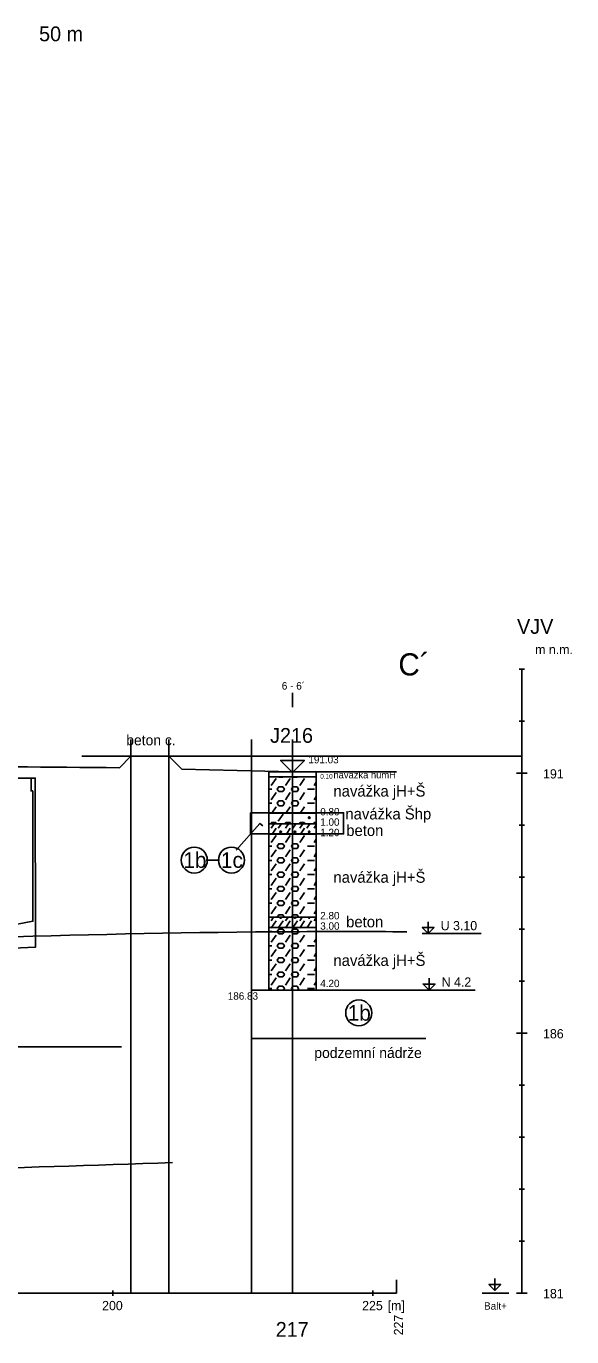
# Model space of a CAD drawing. Extents: x 3042 to 4120, y 576 to 2694.
# Drawn here: x 3410.7 to 3463.2, y 982.5 to 1108.6 of the extents above; entities that cross this region are included whole.
import ezdxf

# ---------------------------------------------------------------- set-up
doc = ezdxf.new("R2010")
doc.units = 0
for name, color, linetype in [('11', 7, 'Continuous'), ('12', 7, 'Continuous'), ('14', 7, 'Continuous'), ('15', 7, 'Continuous'), ('16', 7, 'Continuous'), ('17', 7, 'Continuous'), ('18', 7, 'Continuous'), ('19', 7, 'Continuous'), ('20', 7, 'Continuous'), ('21', 7, 'Continuous'), ('22', 7, 'Continuous'), ('51', 7, 'Continuous'), ('52', 7, 'Continuous'), ('53', 7, 'Continuous'), ('56', 7, 'Continuous'), ('61', 7, 'Continuous'), ('7', 7, 'Continuous'), ('8', 7, 'Continuous'), ('HPV', 7, 'Continuous'), ('ig vrty popis', 7, 'Continuous'), ('komunikace', 7, 'Continuous'), ('nádrže', 7, 'Continuous'), ('pomocna', 7, 'Continuous'), ('rozhraní', 7, 'Continuous')]:
    doc.layers.add(name, color=color, linetype=linetype)

msp = doc.modelspace()

# ---------------------------------------------------------------- linework, layer by layer
at = {"layer": '11'}
msp.add_line((3436.35, 1036.87), (3446.35, 1036.87), dxfattribs=at)
at = {"layer": '12'}
msp.add_line((3446.35, 986.72), (3446.35, 987.99), dxfattribs=at)
at = {"layer": '15'}
msp.add_lwpolyline([(3436.35, 1039.09), (3436.35, 1036.8), (3435.2, 1037.95), (3437.49, 1037.95), (3436.35, 1036.8)], dxfattribs=at)
at = {"layer": '18'}
for p, q in [((3436.35, 1015.87), (3436.35, 1036.87)), ((3436.35, 1016.25), (3436.35, 1015.49)), ((3435.97, 1015.87), (3436.73, 1015.87)), ((3436.35, 987.1), (3436.35, 986.72))]:
    msp.add_line(p, q, dxfattribs=at)
at = {"layer": '19'}
for p, q in [((3458.14, 1046.72), (3458.65, 1046.72)), ((3458.14, 1041.72), (3458.65, 1041.72)), ((3457.89, 1036.72), (3458.9, 1036.72)), ((3458.14, 1031.72), (3458.65, 1031.72)), ((3458.14, 1026.72), (3458.65, 1026.72)), ((3458.14, 1021.72), (3458.65, 1021.72)), ((3458.14, 1016.72), (3458.65, 1016.72)), ((3457.89, 1011.72), (3458.9, 1011.72)), ((3458.14, 1006.72), (3458.65, 1006.72)), ((3458.14, 1001.72), (3458.65, 1001.72)), ((3458.14, 996.72), (3458.65, 996.72)), ((3458.14, 991.72), (3458.65, 991.72)), ((3457.89, 986.72), (3458.9, 986.72))]:
    msp.add_line(p, q, dxfattribs=at)
at = {"layer": '21'}
for p, q in [((3458.4, 986.72), (3458.4, 1046.72)), ((3454.59, 986.72), (3457.13, 986.72))]:
    msp.add_line(p, q, dxfattribs=at)
msp.add_lwpolyline([(3455.79, 988.11), (3455.79, 986.97), (3455.22, 987.54), (3456.36, 987.54), (3455.79, 986.97)], dxfattribs=at)
at = {"layer": '22'}
msp.add_lwpolyline([(3436.35, 1043.09), (3436.35, 1043.09), (3436.35, 1044.46)], dxfattribs=at)
at = {"layer": '51'}
for p, q in [((3435.01, 1036.37), (3435.02, 1036.34)), ((3436.38, 1036.37), (3436.39, 1036.34)), ((3434.06, 1035.2), (3434.34, 1035.2)), ((3434.3, 1035.54), (3434.76, 1036.23)), ((3435.67, 1035.54), (3436.13, 1036.23)), ((3437.04, 1035.54), (3437.5, 1036.23)), ((3437.77, 1035.2), (3438.45, 1035.2)), ((3438.41, 1035.54), (3438.63, 1035.87)), ((3434.06, 1033.83), (3434.34, 1033.83)), ((3434.3, 1034.17), (3434.76, 1034.86)), ((3435.67, 1034.17), (3436.13, 1034.86)), ((3437.04, 1034.17), (3437.5, 1034.86)), ((3437.77, 1033.83), (3438.45, 1033.83)), ((3438.41, 1034.17), (3438.63, 1034.5)), ((3434.34, 1032.87), (3434.76, 1033.49)), ((3434.98, 1032.12), (3435.44, 1032.8)), ((3435.71, 1032.87), (3436.13, 1033.49)), ((3437.09, 1032.87), (3437.5, 1033.49)), ((3434.3, 1031.43), (3434.59, 1031.87)), ((3434.38, 1030.87), (3434.76, 1031.43)), ((3434.98, 1031.43), (3435.28, 1031.87)), ((3435.67, 1031.43), (3435.96, 1031.87)), ((3435.75, 1030.87), (3436.13, 1031.43)), ((3436.36, 1031.43), (3436.65, 1031.87)), ((3437.04, 1031.43), (3437.33, 1031.87)), ((3437.12, 1030.87), (3437.5, 1031.43)), ((3437.73, 1031.43), (3438.02, 1031.87)), ((3438.41, 1031.43), (3438.63, 1031.76)), ((3434.3, 1030.06), (3434.76, 1030.74)), ((3435.02, 1030.87), (3435.02, 1030.86)), ((3435.67, 1030.06), (3436.13, 1030.74)), ((3436.39, 1030.87), (3436.39, 1030.86)), ((3437.04, 1030.06), (3437.5, 1030.74)), ((3438.41, 1030.06), (3438.63, 1030.39)), ((3434.06, 1029.72), (3434.34, 1029.72)), ((3434.3, 1028.69), (3434.76, 1029.37)), ((3435.67, 1028.69), (3436.13, 1029.37)), ((3437.04, 1028.69), (3437.5, 1029.37)), ((3437.77, 1029.72), (3438.45, 1029.72)), ((3438.41, 1028.69), (3438.63, 1029.02)), ((3434.06, 1028.34), (3434.34, 1028.34)), ((3434.3, 1027.32), (3434.76, 1028)), ((3435.67, 1027.32), (3436.13, 1028)), ((3437.04, 1027.32), (3437.5, 1028)), ((3437.77, 1028.34), (3438.45, 1028.34)), ((3438.41, 1027.32), (3438.63, 1027.64)), ((3434.06, 1026.97), (3434.34, 1026.97)), ((3434.3, 1025.94), (3434.76, 1026.63)), ((3435.67, 1025.94), (3436.13, 1026.63)), ((3437.04, 1025.94), (3437.5, 1026.63)), ((3437.77, 1026.97), (3438.45, 1026.97)), ((3438.41, 1025.94), (3438.63, 1026.27)), ((3434.06, 1025.6), (3434.34, 1025.6)), ((3434.3, 1024.57), (3434.76, 1025.26)), ((3435.67, 1024.57), (3436.13, 1025.26)), ((3437.04, 1024.57), (3437.5, 1025.26)), ((3437.77, 1025.6), (3438.45, 1025.6)), ((3434.06, 1024.23), (3434.34, 1024.23)), ((3434.3, 1023.2), (3434.76, 1023.89)), ((3435.67, 1023.2), (3436.13, 1023.89)), ((3437.04, 1023.2), (3437.5, 1023.89)), ((3437.77, 1024.23), (3438.45, 1024.23)), ((3438.41, 1024.57), (3438.63, 1024.9)), ((3434.06, 1022.5), (3434.07, 1022.51)), ((3434.3, 1022.51), (3434.53, 1022.87)), ((3434.32, 1021.87), (3434.76, 1022.51)), ((3435.01, 1021.87), (3435.44, 1022.51)), ((3435.21, 1022.87), (3435.25, 1022.78)), ((3435.67, 1022.51), (3435.91, 1022.87)), ((3435.7, 1021.87), (3436.13, 1022.51)), ((3436.38, 1021.87), (3436.81, 1022.51)), ((3436.58, 1022.87), (3436.62, 1022.78)), ((3437.04, 1022.51), (3437.28, 1022.87)), ((3437.07, 1021.87), (3437.5, 1022.51)), ((3437.75, 1021.87), (3438.18, 1022.51)), ((3437.95, 1022.87), (3437.99, 1022.78)), ((3438.41, 1023.2), (3438.63, 1023.53)), ((3438.41, 1022.51), (3438.63, 1022.84)), ((3434.06, 1021.49), (3434.34, 1021.49)), ((3434.3, 1021.83), (3434.32, 1021.87)), ((3435.67, 1021.83), (3435.7, 1021.87)), ((3437.04, 1021.83), (3437.07, 1021.87)), ((3437.77, 1021.49), (3438.45, 1021.49)), ((3438.41, 1021.83), (3438.44, 1021.87)), ((3434.06, 1020.11), (3434.34, 1020.11)), ((3434.3, 1020.46), (3434.76, 1021.14)), ((3435.67, 1020.46), (3436.13, 1021.14)), ((3437.04, 1020.46), (3437.5, 1021.14)), ((3437.77, 1020.11), (3438.45, 1020.11)), ((3438.41, 1020.46), (3438.63, 1020.79)), ((3434.06, 1018.74), (3434.34, 1018.74)), ((3434.3, 1019.09), (3434.76, 1019.77)), ((3435.67, 1019.09), (3436.13, 1019.77)), ((3437.04, 1019.09), (3437.5, 1019.77)), ((3437.77, 1018.74), (3438.45, 1018.74)), ((3438.41, 1019.09), (3438.63, 1019.41)), ((3434.3, 1017.71), (3434.76, 1018.4)), ((3435.67, 1017.71), (3436.13, 1018.4)), ((3437.04, 1017.71), (3437.5, 1018.4)), ((3438.41, 1017.71), (3438.63, 1018.04)), ((3434.06, 1017.37), (3434.34, 1017.37)), ((3434.3, 1016.34), (3434.76, 1017.03)), ((3435.67, 1016.34), (3436.13, 1017.03)), ((3437.04, 1016.34), (3437.5, 1017.03)), ((3437.77, 1017.37), (3438.45, 1017.37)), ((3438.41, 1016.34), (3438.63, 1016.67)), ((3434.06, 1016), (3434.34, 1016)), ((3437.77, 1016), (3438.45, 1016))]:
    msp.add_line(p, q, dxfattribs=at)
for points in [[(3434.06, 1036.37), (3438.63, 1036.37), (3438.63, 1036.87), (3434.06, 1036.87)], [(3434.06, 1032.87), (3438.63, 1032.87), (3438.63, 1036.37), (3434.06, 1036.37)], [(3434.06, 1031.87), (3438.63, 1031.87), (3438.63, 1032.87), (3434.06, 1032.87)], [(3434.06, 1030.87), (3438.63, 1030.87), (3438.63, 1031.87), (3434.06, 1031.87)], [(3434.06, 1022.87), (3438.63, 1022.87), (3438.63, 1030.87), (3434.06, 1030.87)], [(3434.06, 1021.87), (3438.63, 1021.87), (3438.63, 1022.87), (3434.06, 1022.87)], [(3434.06, 1015.87), (3438.63, 1015.87), (3438.63, 1021.87), (3434.06, 1021.87)]]:
    msp.add_lwpolyline(points, close=True, dxfattribs=at)
for points in [[(3435.02, 1036.34), (3435.4, 1036.34), (3435.42, 1036.37)], [(3436.39, 1036.34), (3436.78, 1036.34), (3436.79, 1036.37)], [(3435.02, 1034.97), (3435.4, 1034.97), (3435.56, 1035.2), (3435.4, 1035.43), (3435.02, 1035.43), (3434.87, 1035.2), (3435.02, 1034.97)], [(3436.39, 1034.97), (3436.78, 1034.97), (3436.93, 1035.2), (3436.78, 1035.43), (3436.39, 1035.43), (3436.24, 1035.2), (3436.39, 1034.97)], [(3435.02, 1033.6), (3435.4, 1033.6), (3435.56, 1033.83), (3435.4, 1034.06), (3435.02, 1034.06), (3434.87, 1033.83), (3435.02, 1033.6)], [(3436.39, 1033.6), (3436.78, 1033.6), (3436.93, 1033.83), (3436.78, 1034.06), (3436.39, 1034.06), (3436.24, 1033.83), (3436.39, 1033.6)], [(3434.81, 1031.87), (3434.72, 1032), (3434.34, 1032), (3434.25, 1031.87)], [(3436.18, 1031.87), (3436.09, 1032), (3435.71, 1032), (3435.62, 1031.87)], [(3437.55, 1031.87), (3437.46, 1032), (3437.08, 1032), (3436.99, 1031.87)], [(3437.92, 1032.53), (3437.88, 1032.46), (3437.92, 1032.38), (3437.99, 1032.38), (3438.03, 1032.46), (3437.99, 1032.53), (3437.92, 1032.53), (3437.99, 1032.38)], [(3438.63, 1032), (3438.45, 1032), (3438.36, 1031.87)], [(3435.02, 1030.86), (3435.4, 1030.86), (3435.41, 1030.87)], [(3435.17, 1031.16), (3435.14, 1031.09), (3435.17, 1031.01), (3435.25, 1031.01), (3435.29, 1031.09), (3435.25, 1031.16), (3435.17, 1031.16), (3435.25, 1031.01)], [(3436.39, 1030.86), (3436.78, 1030.86), (3436.78, 1030.87)], [(3436.55, 1031.16), (3436.51, 1031.09), (3436.55, 1031.01), (3436.62, 1031.01), (3436.66, 1031.09), (3436.62, 1031.16), (3436.55, 1031.16), (3436.62, 1031.01)], [(3437.92, 1031.16), (3437.88, 1031.09), (3437.92, 1031.01), (3437.99, 1031.01), (3438.03, 1031.09), (3437.99, 1031.16), (3437.92, 1031.16), (3437.99, 1031.01)], [(3435.02, 1029.49), (3435.4, 1029.49), (3435.56, 1029.72), (3435.4, 1029.94), (3435.02, 1029.94), (3434.87, 1029.72), (3435.02, 1029.49)], [(3436.39, 1029.49), (3436.78, 1029.49), (3436.93, 1029.72), (3436.78, 1029.94), (3436.39, 1029.94), (3436.24, 1029.72), (3436.39, 1029.49)], [(3435.02, 1028.12), (3435.4, 1028.12), (3435.56, 1028.34), (3435.4, 1028.57), (3435.02, 1028.57), (3434.87, 1028.34), (3435.02, 1028.12)], [(3436.39, 1028.12), (3436.78, 1028.12), (3436.93, 1028.34), (3436.78, 1028.57), (3436.39, 1028.57), (3436.24, 1028.34), (3436.39, 1028.12)], [(3435.02, 1026.74), (3435.4, 1026.74), (3435.56, 1026.97), (3435.4, 1027.2), (3435.02, 1027.2), (3434.87, 1026.97), (3435.02, 1026.74)], [(3436.39, 1026.74), (3436.78, 1026.74), (3436.93, 1026.97), (3436.78, 1027.2), (3436.39, 1027.2), (3436.24, 1026.97), (3436.39, 1026.74)], [(3435.02, 1025.37), (3435.4, 1025.37), (3435.56, 1025.6), (3435.4, 1025.83), (3435.02, 1025.83), (3434.87, 1025.6), (3435.02, 1025.37)], [(3436.39, 1025.37), (3436.78, 1025.37), (3436.93, 1025.6), (3436.78, 1025.83), (3436.39, 1025.83), (3436.24, 1025.6), (3436.39, 1025.37)], [(3435.02, 1024), (3435.4, 1024), (3435.56, 1024.23), (3435.4, 1024.46), (3435.02, 1024.46), (3434.87, 1024.23), (3435.02, 1024)], [(3436.39, 1024), (3436.78, 1024), (3436.93, 1024.23), (3436.78, 1024.46), (3436.39, 1024.46), (3436.24, 1024.23), (3436.39, 1024)], [(3435.55, 1022.87), (3435.4, 1023.09), (3435.02, 1023.09), (3434.88, 1022.87)], [(3435.14, 1022.87), (3435.14, 1022.86), (3435.17, 1022.78), (3435.25, 1022.78), (3435.29, 1022.86), (3435.28, 1022.87)], [(3436.92, 1022.87), (3436.78, 1023.09), (3436.39, 1023.09), (3436.25, 1022.87)], [(3436.51, 1022.87), (3436.51, 1022.86), (3436.55, 1022.78), (3436.62, 1022.78), (3436.66, 1022.86), (3436.66, 1022.87)], [(3437.88, 1022.87), (3437.88, 1022.86), (3437.92, 1022.78), (3437.99, 1022.78), (3438.03, 1022.86), (3438.03, 1022.87)], [(3435.02, 1021.26), (3435.4, 1021.26), (3435.56, 1021.49), (3435.4, 1021.71), (3435.02, 1021.71), (3434.87, 1021.49), (3435.02, 1021.26)], [(3436.39, 1021.26), (3436.78, 1021.26), (3436.93, 1021.49), (3436.78, 1021.71), (3436.39, 1021.71), (3436.24, 1021.49), (3436.39, 1021.26)], [(3435.02, 1019.89), (3435.4, 1019.89), (3435.56, 1020.11), (3435.4, 1020.34), (3435.02, 1020.34), (3434.87, 1020.11), (3435.02, 1019.89)], [(3436.39, 1019.89), (3436.78, 1019.89), (3436.93, 1020.11), (3436.78, 1020.34), (3436.39, 1020.34), (3436.24, 1020.11), (3436.39, 1019.89)], [(3435.02, 1018.51), (3435.4, 1018.51), (3435.56, 1018.74), (3435.4, 1018.97), (3435.02, 1018.97), (3434.87, 1018.74), (3435.02, 1018.51)], [(3436.39, 1018.51), (3436.78, 1018.51), (3436.93, 1018.74), (3436.78, 1018.97), (3436.39, 1018.97), (3436.24, 1018.74), (3436.39, 1018.51)], [(3435.02, 1017.14), (3435.4, 1017.14), (3435.56, 1017.37), (3435.4, 1017.6), (3435.02, 1017.6), (3434.87, 1017.37), (3435.02, 1017.14)], [(3436.39, 1017.14), (3436.78, 1017.14), (3436.93, 1017.37), (3436.78, 1017.6), (3436.39, 1017.6), (3436.24, 1017.37), (3436.39, 1017.14)], [(3435.47, 1015.87), (3435.56, 1016), (3435.4, 1016.23), (3435.02, 1016.23), (3434.87, 1016), (3434.96, 1015.87)], [(3436.84, 1015.87), (3436.93, 1016), (3436.78, 1016.23), (3436.39, 1016.23), (3436.24, 1016), (3436.33, 1015.87)]]:
    msp.add_lwpolyline(points, dxfattribs=at)
at = {"layer": '53'}
for p, q in [((3434.06, 1036.87), (3438.63, 1036.87)), ((3434.06, 1036.87), (3434.06, 1015.87)), ((3434.06, 1036.37), (3438.63, 1036.37)), ((3438.63, 1036.87), (3438.63, 1015.87)), ((3434.06, 1032.87), (3438.63, 1032.87)), ((3434.06, 1031.87), (3438.63, 1031.87)), ((3434.06, 1030.87), (3438.63, 1030.87)), ((3434.06, 1022.87), (3438.63, 1022.87)), ((3434.06, 1021.87), (3438.63, 1021.87)), ((3434.06, 1015.87), (3438.63, 1015.87))]:
    msp.add_line(p, q, dxfattribs=at)
at = {"layer": '56'}
for p, q in [((3435.97, 1036.87), (3436.73, 1036.87)), ((3435.97, 1036.37), (3436.73, 1036.37)), ((3436.35, 1037.25), (3436.35, 1036.49)), ((3436.35, 1036.75), (3436.35, 1035.99)), ((3435.97, 1032.87), (3436.73, 1032.87)), ((3436.35, 1033.25), (3436.35, 1032.49)), ((3435.97, 1031.87), (3436.73, 1031.87)), ((3436.35, 1032.25), (3436.35, 1031.49)), ((3435.97, 1030.87), (3436.73, 1030.87)), ((3436.35, 1031.25), (3436.35, 1030.49)), ((3435.97, 1022.87), (3436.73, 1022.87)), ((3436.35, 1023.25), (3436.35, 1022.49)), ((3435.97, 1021.87), (3436.73, 1021.87)), ((3436.35, 1022.25), (3436.35, 1021.49)), ((3436.35, 1016.25), (3436.35, 1015.49)), ((3435.97, 1015.87), (3436.73, 1015.87))]:
    msp.add_line(p, q, dxfattribs=at)
at = {"layer": '61'}
for p, q in [((3448.82, 1021.3), (3454.49, 1021.3)), ((3448.9, 1015.87), (3453.9, 1015.87))]:
    msp.add_line(p, q, dxfattribs=at)
for points in [[(3449.39, 1022.44), (3449.39, 1021.3), (3448.82, 1021.87), (3449.96, 1021.87), (3449.39, 1021.3)], [(3449.48, 1017.01), (3449.48, 1015.87), (3448.9, 1016.44), (3450.05, 1016.44), (3449.48, 1015.87)]]:
    msp.add_lwpolyline(points, dxfattribs=at)
at = {"layer": '7'}
for p, q in [((3219.06, 986.72), (3446.35, 986.72)), ((3419.06, 986.46), (3419.06, 986.97)), ((3444.06, 986.46), (3444.06, 986.97))]:
    msp.add_line(p, q, dxfattribs=at)
at = {"layer": 'HPV'}
msp.add_spline([(3220.54, 1018.48), (3229.06, 1018.48), (3309.34, 1017.69), (3379.25, 1019.86), (3436.35, 1021.48), (3447.35, 1021.48)], degree=3, dxfattribs=at)
at = {"layer": 'komunikace'}
for p, q in [((3420.81, 1038.37), (3424.44, 1038.37)), ((3432.39, 1011.19), (3432.39, 1022.04)), ((3449.17, 1011.19), (3432.39, 1011.19))]:
    msp.add_line(p, q, dxfattribs=at)
at = {"layer": 'nádrže'}
msp.add_line((3390.99, 1036.26), (3411.61, 1036.26), dxfattribs=at)
msp.add_lwpolyline([(3409.44, 1019.88), (3411.63, 1019.99), (3411.61, 1036.26), (3411.21, 1036.25), (3411.21, 1035.03), (3411.37, 1035.03), (3411.38, 1022.48), (3408.73, 1021.97)], dxfattribs=at)
at = {"layer": 'pomocna'}
for p, q in [((3420.81, 986.72), (3420.81, 1039.97)), ((3424.44, 986.72), (3424.44, 1039.97)), ((3432.39, 986.72), (3432.39, 1039.97)), ((3436.35, 986.72), (3436.35, 1039.97)), ((3458.4, 1038.37), (3416.1, 1038.37))]:
    msp.add_line(p, q, dxfattribs=at)
at = {"layer": 'rozhraní'}
for p, q in [((3420.81, 1038.37), (3419.7, 1037.26)), ((3424.44, 1038.37), (3425.7, 1037.11)), ((3436.35, 1036.87), (3425.7, 1037.11)), ((3428.04, 1028.37), (3429.34, 1028.37)), ((3432.43, 1015.86), (3448.88, 1015.86)), ((3419.9, 1010.41), (3304.59, 1010.41))]:
    msp.add_line(p, q, dxfattribs=at)
msp.add_lwpolyline([(3432.32, 1032.93), (3441.26, 1032.93), (3441.26, 1030.88), (3432.32, 1030.88)], close=True, dxfattribs=at)
msp.add_lwpolyline([(3430.94, 1029.33), (3433.21, 1031.9), (3433.49, 1031.66)], dxfattribs=at)
for centre in [(3426.9, 1028.37), (3426.9, 1028.37), (3430.47, 1028.37), (3430.47, 1028.37), (3442.71, 1013.67), (3442.71, 1013.67)]:
    msp.add_circle(centre, 1.25, dxfattribs=at)
for points in [[(3304.84, 1039.31), (3309.4, 1039.21), (3352.13, 1037.05), (3379.25, 1037.27), (3419.7, 1037.26)], [(3219.08, 996.52), (3229.06, 996.52), (3268.14, 996.47), (3309.34, 996.72), (3352.13, 1001.12), (3379.25, 999.27), (3424.81, 999.27)]]:
    msp.add_spline(points, degree=3, dxfattribs=at)

# ---------------------------------------------------------------- texts
at = {"layer": '12'}
msp.add_text('227', height=0.889, rotation=90, dxfattribs=at).set_placement((3446.98, 982.65))
at = {"layer": '14'}
msp.add_text('217', height=1.422, dxfattribs=at).set_placement((3434.73, 982.51))
at = {"layer": '16'}
msp.add_text('J216', height=1.422, dxfattribs=at).set_placement((3434.19, 1039.65))
at = {"layer": '17'}
for s, p in [('191.03', (3437.87, 1037.68)), ('186.83', (3430.12, 1014.94))]:
    msp.add_text(s, height=0.711, dxfattribs=at).set_placement(p)
at = {"layer": '19'}
for s, p in [('m n.m.', (3459.67, 1048.18)), ('191', (3460.43, 1036.22)), ('186', (3460.43, 1011.22)), ('181', (3460.43, 986.22))]:
    msp.add_text(s, height=0.889, dxfattribs=at).set_placement(p)
at = {"layer": '20'}
msp.add_text('VJV', height=1.422, dxfattribs=at).set_placement((3457.93, 1050.13))
at = {"layer": '21'}
msp.add_text('Balt+', height=0.711, dxfattribs=at).set_placement((3454.76, 985.12))
at = {"layer": '22'}
msp.add_text('6 - 6´', height=0.72, dxfattribs=at).set_placement((3435.31, 1044.77))
at = {"layer": '52'}
for s, height, p in [('0.10', 0.445, (3439.01, 1036.21)), ('navážka humH', 0.6731, (3440.28, 1036.23)), ('navážka jH+Š', 1.0668, (3440.28, 1034.48)), ('0.80', 0.711, (3439.01, 1032.67)), ('navážka Šhp', 1.0668, (3441.43, 1032.28)), ('1.00', 0.711, (3439.01, 1031.67)), ('1.20', 0.711, (3439.01, 1030.67)), ('beton', 1.067, (3441.51, 1030.69)), ('navážka jH+Š', 1.0668, (3440.28, 1026.19)), ('2.80', 0.711, (3439.01, 1022.67)), ('beton', 1.067, (3441.5, 1021.9)), ('3.00', 0.711, (3439.01, 1021.67)), ('navážka jH+Š', 1.0668, (3440.28, 1018.19)), ('4.20', 0.711, (3439.01, 1016.15))]:
    msp.add_text(s, height=height, dxfattribs=at).set_placement(p)
at = {"layer": '61'}
for s, p in [('U 3.10', (3450.59, 1021.62)), ('N 4.2', (3450.68, 1016.19))]:
    msp.add_text(s, height=0.889, dxfattribs=at).set_placement(p)
at = {"layer": '7'}
for s, p in [('200', (3418.04, 985.07)), ('225', (3443.04, 985.07)), ('[m]', (3445.49, 985.07))]:
    msp.add_text(s, height=0.889, dxfattribs=at).set_placement(p)
at = {"layer": '8'}
msp.add_text('50 m', height=1.422, dxfattribs=at).set_placement((3411.98, 1107.14))
at = {"layer": 'ig vrty popis'}
msp.add_text('C´', height=2.132, dxfattribs=at).set_placement((3446.52, 1046.13))
at = {"layer": 'komunikace'}
for s, p in [('beton c.', (3420.36, 1039.41)), ('podzemní nádrže', (3438.44, 1009.33))]:
    msp.add_text(s, height=1, dxfattribs=at).set_placement(p)
at = {"layer": 'rozhraní'}
for s, p in [('1b', (3425.84, 1027.62)), ('1c', (3429.46, 1027.62)), ('1b', (3441.64, 1012.92))]:
    msp.add_text(s, height=1.5, dxfattribs=at).set_placement(p)

doc.saveas('drawing.dxf')
